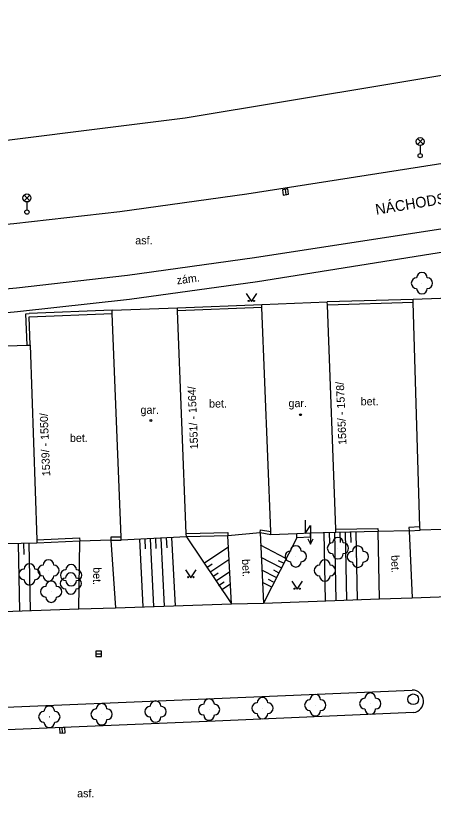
# Model space of a CAD drawing. Extents: x -737812 to -729375, y -1123000 to -1115500.
# Drawn here: x -736353.9 to -736314.8, y -1118235.9 to -1118162.6 of the extents above; entities that cross this region are included whole.
import ezdxf

# ---------------------------------------------------------------- set-up
doc = ezdxf.new("R2010")
doc.units = 0
for name, color, linetype in [('Doplněk polohopisu', 7, 'Continuous'), ('Hranice - ploty_ zdi', 7, 'Continuous'), ('Komunikace', 7, 'Continuous'), ('Názvy ulic_ silnic_ žel_', 7, 'Continuous'), ('Pomocné popisy', 7, 'Continuous'), ('Popisy budov', 7, 'Continuous'), ('Povr_ zn_ inž_ sítí - el_', 7, 'Continuous'), ('Povr_ zn_ inž_ sítí - kan_', 7, 'Continuous'), ('Stavební objekty', 7, 'Continuous'), ('Výškopis', 7, 'Continuous'), ('Zeleň', 7, 'Continuous'), ('Značky druhů budov', 7, 'Continuous'), ('Značky druhů pozemků', 7, 'Continuous'), ('Čísla popisná', 7, 'Continuous')]:
    doc.layers.add(name, color=color, linetype=linetype)

msp = doc.modelspace()

# ---------------------------------------------------------------- linework, layer by layer
at = {"layer": 'Doplněk polohopisu'}
for p, q in [((-736337.88, -1118211.47), (-736333.65, -1118217.76)), ((-736327.53, -1118211.55), (-736330.66, -1118217.68))]:
    msp.add_line(p, q, dxfattribs=at)
msp.add_lwpolyline([(-736252.33, -1118176.2), (-736257.76, -1118176.71), (-736264.01, -1118177.23), (-736273.47, -1118178.36), (-736291.29, -1118181.24), (-736312.07, -1118184.53), (-736331.23, -1118187.58), (-736343.21, -1118189.24), (-736353.71, -1118190.39), (-736362.76, -1118191.28), (-736372.57, -1118192.07), (-736376.53, -1118192.65), (-736378.99, -1118193.28), (-736380.57, -1118193.96), (-736383.02, -1118195.79)], dxfattribs=at)
at = {"layer": 'Hranice - ploty_ zdi'}
for p, q in [((-736317.03, -1118210.9), (-736319.93, -1118210.98)), ((-736344.97, -1118211.79), (-736347.87, -1118211.87)), ((-736330.98, -1118211.11), (-736333.99, -1118211.37))]:
    msp.add_line(p, q, dxfattribs=at)
for points in [[(-736338.72, -1118190.01), (-736330.83, -1118189.7)], [(-736316.66, -1118189.23), (-736324.69, -1118189.46)], [(-736316.65, -1118189.53), (-736324.68, -1118189.76)], [(-736352.91, -1118190.57), (-736352.61, -1118190.56)], [(-736352.81, -1118193.52), (-736352.91, -1118190.57)], [(-736344.83, -1118190.25), (-736352.61, -1118190.56)], [(-736352.6, -1118190.86), (-736344.82, -1118190.55)], [(-736330.82, -1118190), (-736338.71, -1118190.31)], [(-736352.51, -1118193.5), (-736352.6, -1118190.86)], [(-736337.89, -1118211.17), (-736334, -1118211.07)], [(-736334, -1118211.07), (-736333.99, -1118211.37)], [(-736330.98, -1118211.11), (-736330.93, -1118210.82)], [(-736330.93, -1118210.82), (-736329.99, -1118210.98)], [(-736323.88, -1118210.75), (-736319.94, -1118210.68)], [(-736319.93, -1118210.98), (-736323.88, -1118211.05)], [(-736319.94, -1118210.68), (-736319.93, -1118210.98)], [(-736316.01, -1118210.54), (-736317.05, -1118210.6)], [(-736317.05, -1118210.6), (-736317.03, -1118210.9)], [(-736317.03, -1118210.9), (-736316, -1118210.84)], [(-736351.89, -1118211.75), (-736347.88, -1118211.57)], [(-736347.88, -1118211.57), (-736347.87, -1118211.87)], [(-736344.97, -1118211.49), (-736344.97, -1118211.79)], [(-736343.99, -1118211.49), (-736344.97, -1118211.49)], [(-736344.97, -1118211.79), (-736343.98, -1118211.79)], [(-736333.99, -1118211.37), (-736337.88, -1118211.47)], [(-736329.98, -1118211.29), (-736330.98, -1118211.11)], [(-736347.87, -1118211.87), (-736351.88, -1118212.05)]]:
    msp.add_lwpolyline(points, dxfattribs=at)
at = {"layer": 'Komunikace'}
for p, q in [((-736319.8, -1118217.29), (-736316.74, -1118217.18)), ((-736347.95, -1118218.23), (-736344.51, -1118218.12)), ((-736333.65, -1118217.76), (-736330.66, -1118217.68))]:
    msp.add_line(p, q, dxfattribs=at)
for points in [[(-736181.84, -1118165.66), (-736220.45, -1118166.32), (-736231.1, -1118166.52), (-736239.09, -1118166.98), (-736258.03, -1118168.43), (-736265.02, -1118169.04), (-736273.97, -1118170.1), (-736292.72, -1118173.07), (-736312.47, -1118176.29), (-736332.22, -1118179.38), (-736344.11, -1118181.03), (-736354.05, -1118182.16), (-736362.99, -1118182.97), (-736372.98, -1118183.74), (-736382.94, -1118184.33), (-736394.28, -1118184.84)], [(-736312.24, -1118182.36), (-736331.5, -1118185.33), (-736343.39, -1118187), (-736353.8, -1118188.17), (-736362.78, -1118189), (-736372.72, -1118189.87), (-736376.69, -1118190.39), (-736379.61, -1118191.15), (-736381.57, -1118192.01), (-736382.15, -1118192.37)], [(-736330.98, -1118211.11), (-736330.66, -1118217.68), (-736319.8, -1118217.29), (-736319.93, -1118210.98)], [(-736317.03, -1118210.9), (-736316.74, -1118217.18), (-736305.84, -1118216.78), (-736306.04, -1118210.41)], [(-736344.97, -1118211.79), (-736344.51, -1118218.12), (-736333.65, -1118217.76), (-736333.99, -1118211.37)], [(-736358.76, -1118212.26), (-736358.59, -1118218.58), (-736347.95, -1118218.23), (-736347.87, -1118211.87)], [(-736380.4, -1118227.38), (-736378.82, -1118228.45), (-736357.83, -1118227.57), (-736335.29, -1118226.63), (-736316.73, -1118225.83)], [(-736316.6, -1118227.93), (-736335.19, -1118228.73), (-736357.69, -1118229.67), (-736379.56, -1118230.6)]]:
    msp.add_lwpolyline(points, dxfattribs=at)
msp.add_arc((-736316.729, -1118226.884), 1.054, 277.02015, 90.06458, dxfattribs=at)
at = {"layer": 'Povr_ zn_ inž_ sítí - el_'}
for p, q in [((-736316.254, -1118174.698), (-736315.726, -1118174.17)), ((-736315.718, -1118174.695), (-736316.246, -1118174.166)), ((-736315.99, -1118174.81), (-736315.99, -1118175.56)), ((-736353.084, -1118179.988), (-736352.556, -1118179.46)), ((-736352.548, -1118179.985), (-736353.076, -1118179.456)), ((-736352.82, -1118180.1), (-736352.82, -1118180.85))]:
    msp.add_line(p, q, dxfattribs=at)
for points in [[(-736326.77, -1118209.91), (-736326.77, -1118211.16), (-736326.27, -1118210.41), (-736326.27, -1118212.16)], [(-736326.52, -1118211.66), (-736326.27, -1118212.16), (-736326.02, -1118211.66)]]:
    msp.add_lwpolyline(points, dxfattribs=at)
for centre, radius in [((-736315.99, -1118174.435), 0.375), ((-736315.99, -1118175.76), 0.2), ((-736352.82, -1118179.725), 0.375), ((-736352.82, -1118181.05), 0.2)]:
    msp.add_circle(centre, radius, dxfattribs=at)
at = {"layer": 'Povr_ zn_ inž_ sítí - kan_'}
for p, q in [((-736328.639, -1118178.913), (-736328.561, -1118179.407)), ((-736346.35, -1118222.43), (-736345.85, -1118222.43)), ((-736349.5, -1118229.85), (-736349.52, -1118229.35))]:
    msp.add_line(p, q, dxfattribs=at)
for points in [[(-736328.887, -1118178.952), (-736328.809, -1118179.446), (-736328.314, -1118179.369), (-736328.391, -1118178.874)], [(-736346.35, -1118222.681), (-736345.849, -1118222.681), (-736345.849, -1118222.179), (-736346.35, -1118222.179)], [(-736349.249, -1118229.839), (-736349.27, -1118229.339), (-736349.771, -1118229.36), (-736349.75, -1118229.86)]]:
    msp.add_lwpolyline(points, close=True, dxfattribs=at)
msp.add_circle((-736316.64, -1118226.69), 0.5, dxfattribs=at)
at = {"layer": 'Stavební objekty'}
for points in [[(-736310.65, -1118189.02), (-736316.66, -1118189.23)], [(-736330.83, -1118189.7), (-736324.69, -1118189.46)], [(-736329.98, -1118211.29), (-736329.99, -1118210.98), (-736330.82, -1118190), (-736330.83, -1118189.7)], [(-736323.88, -1118211.05), (-736323.88, -1118210.75), (-736324.68, -1118189.76), (-736324.69, -1118189.46)], [(-736316, -1118210.84), (-736316.01, -1118210.54), (-736316.65, -1118189.53), (-736316.66, -1118189.23)], [(-736344.83, -1118190.25), (-736338.72, -1118190.01)], [(-736343.98, -1118211.79), (-736343.99, -1118211.49), (-736344.82, -1118190.55), (-736344.83, -1118190.25)], [(-736337.88, -1118211.47), (-736337.89, -1118211.17), (-736338.71, -1118190.31), (-736338.72, -1118190.01)], [(-736352.81, -1118193.52), (-736352.51, -1118193.5)], [(-736352.51, -1118193.5), (-736351.89, -1118211.75), (-736351.88, -1118212.05)], [(-736358.46, -1118193.71), (-736352.81, -1118193.52)], [(-736323.88, -1118211.05), (-736326.27, -1118211.14), (-736327.54, -1118211.19), (-736329.98, -1118211.29)], [(-736309.89, -1118210.67), (-736316, -1118210.84)], [(-736337.88, -1118211.47), (-736343.98, -1118211.79)], [(-736327.53, -1118211.55), (-736327.54, -1118211.19)], [(-736326.26, -1118211.51), (-736327.53, -1118211.55)], [(-736326.26, -1118211.51), (-736326.27, -1118211.14)], [(-736351.88, -1118212.05), (-736357.82, -1118212.18)]]:
    msp.add_lwpolyline(points, dxfattribs=at)
at = {"layer": 'Výškopis'}
for points in [[(-736324.5, -1118211.08), (-736324.49, -1118212.03)], [(-736324, -1118211.06), (-736323.89, -1118217.44)], [(-736323.5, -1118211.04), (-736323.49, -1118212.01)], [(-736323, -1118211.03), (-736322.89, -1118217.4)], [(-736322.5, -1118211.03), (-736322.49, -1118211.99)], [(-736322, -1118211.02), (-736321.89, -1118217.37)], [(-736342.28, -1118211.7), (-736341.95, -1118218.04)], [(-736341.78, -1118211.68), (-736341.73, -1118212.6)], [(-736341.28, -1118211.65), (-736340.95, -1118218)], [(-736340.78, -1118211.62), (-736340.73, -1118212.55)], [(-736340.28, -1118211.6), (-736339.95, -1118217.97)], [(-736339.78, -1118211.57), (-736339.73, -1118212.5)], [(-736339.28, -1118211.54), (-736338.95, -1118217.94)], [(-736325, -1118211.09), (-736324.89, -1118217.47)], [(-736353.64, -1118212.09), (-736353.5, -1118218.41)], [(-736353.14, -1118212.08), (-736353.11, -1118213.12)], [(-736352.64, -1118212.07), (-736352.5, -1118218.38)], [(-736336.25, -1118213.94), (-736333.95, -1118212.41)], [(-736328.56, -1118213.51), (-736330.93, -1118212.26)], [(-736335.97, -1118214.35), (-736335.46, -1118214.01)], [(-736335.7, -1118214.77), (-736333.91, -1118213.58)], [(-736329.02, -1118214.39), (-736330.87, -1118213.42)], [(-736328.79, -1118213.95), (-736329.25, -1118213.71)], [(-736329.48, -1118215.28), (-736330.82, -1118214.58)], [(-736329.25, -1118214.84), (-736329.71, -1118214.6)], [(-736335.42, -1118215.18), (-736334.91, -1118214.85)], [(-736335.14, -1118215.6), (-736333.86, -1118214.75)], [(-736334.87, -1118216.02), (-736334.36, -1118215.68)], [(-736334.59, -1118216.44), (-736333.82, -1118215.92)], [(-736329.95, -1118216.16), (-736330.76, -1118215.74)], [(-736329.72, -1118215.72), (-736330.18, -1118215.48)]]:
    msp.add_lwpolyline(points, dxfattribs=at)
at = {"layer": 'Zeleň'}
for points in [[(-736338, -1118172.23), (-736280.32, -1118162.64)], [(-736386.42, -1118178.26), (-736338, -1118172.23)]]:
    msp.add_lwpolyline(points, dxfattribs=at)
for centre in [(-736315.82, -1118187.7), (-736323.69, -1118212.54), (-736327.64, -1118213.3), (-736321.82, -1118213.33), (-736350.8, -1118214.62), (-736324.92, -1118214.63), (-736352.58, -1118214.99), (-736348.68, -1118215.07), (-736348.71, -1118215.84), (-736350.55, -1118216.61), (-736320.66, -1118227.1), (-736340.77, -1118227.85), (-736335.76, -1118227.66), (-736330.76, -1118227.52), (-736325.81, -1118227.24), (-736350.72, -1118228.33), (-736345.82, -1118228.1)]:
    msp.add_circle(centre, 0.0005, dxfattribs=at)
for centre, start, end in [((-736315.82, -1118187.2), 360, 179.99999), ((-736316.32, -1118187.7), 89.99999, 269.99999), ((-736315.32, -1118187.7), 270, 89.99999), ((-736315.82, -1118188.2), 179.99999, 359.99999), ((-736323.69, -1118212.04), 360, 179.99999), ((-736327.64, -1118212.8), 360, 179.99999), ((-736324.19, -1118212.54), 89.99999, 269.99999), ((-736323.19, -1118212.54), 270, 89.99999), ((-736321.82, -1118212.83), 360, 179.99999), ((-736328.14, -1118213.3), 89.99999, 269.99999), ((-736327.14, -1118213.3), 270, 89.99999), ((-736323.69, -1118213.04), 179.99999, 359.99999), ((-736322.32, -1118213.33), 89.99999, 269.99999), ((-736321.32, -1118213.33), 270, 89.99999), ((-736352.58, -1118214.49), 360, 179.99999), ((-736350.8, -1118214.12), 360, 179.99999), ((-736327.64, -1118213.8), 179.99999, 359.99999), ((-736324.92, -1118214.13), 360, 179.99999), ((-736321.82, -1118213.83), 179.99999, 359.99999), ((-736353.08, -1118214.99), 89.99999, 269.99999), ((-736352.08, -1118214.99), 270, 89.99999), ((-736351.3, -1118214.62), 89.99999, 269.99999), ((-736350.3, -1118214.62), 270, 89.99999), ((-736349.18, -1118215.07), 89.99999, 269.99999), ((-736348.68, -1118214.57), 360, 179.99999), ((-736348.18, -1118215.07), 270, 89.99999), ((-736325.42, -1118214.63), 89.99999, 269.99999), ((-736324.42, -1118214.63), 270, 89.99999), ((-736350.8, -1118215.12), 179.99999, 359.99999), ((-736349.21, -1118215.84), 89.99999, 269.99999), ((-736348.71, -1118215.34), 360, 179.99999), ((-736348.21, -1118215.84), 270, 89.99999), ((-736324.92, -1118215.13), 179.99999, 359.99999), ((-736352.58, -1118215.49), 179.99999, 359.99999), ((-736351.05, -1118216.61), 89.99999, 269.99999), ((-736350.55, -1118216.11), 360, 179.99999), ((-736350.05, -1118216.61), 270, 89.99999), ((-736348.68, -1118215.57), 179.99999, 359.99999), ((-736348.71, -1118216.34), 179.99999, 359.99999), ((-736350.55, -1118217.11), 179.99999, 359.99999), ((-736325.81, -1118226.74), 360, 179.99999), ((-736320.66, -1118226.6), 360, 179.99999), ((-736345.82, -1118227.6), 360, 179.99999), ((-736340.77, -1118227.35), 360, 179.99999), ((-736336.26, -1118227.66), 89.99999, 269.99999), ((-736335.76, -1118227.16), 360, 179.99999), ((-736335.26, -1118227.66), 270, 89.99999), ((-736331.26, -1118227.52), 89.99999, 269.99999), ((-736330.76, -1118227.02), 360, 179.99999), ((-736330.26, -1118227.52), 270, 89.99999), ((-736326.31, -1118227.24), 89.99999, 269.99999), ((-736325.31, -1118227.24), 270, 89.99999), ((-736321.16, -1118227.1), 89.99999, 269.99999), ((-736320.16, -1118227.1), 270, 89.99999), ((-736351.22, -1118228.33), 89.99999, 269.99999), ((-736350.72, -1118227.83), 360, 179.99999), ((-736350.22, -1118228.33), 270, 89.99999), ((-736346.32, -1118228.1), 89.99999, 269.99999), ((-736345.32, -1118228.1), 270, 89.99999), ((-736341.27, -1118227.85), 89.99999, 269.99999), ((-736340.27, -1118227.85), 270, 89.99999), ((-736325.81, -1118227.74), 179.99999, 359.99999), ((-736320.66, -1118227.6), 179.99999, 359.99999), ((-736345.82, -1118228.6), 179.99999, 359.99999), ((-736340.77, -1118228.35), 179.99999, 359.99999), ((-736335.76, -1118228.16), 179.99999, 359.99999), ((-736330.76, -1118228.02), 179.99999, 359.99999), ((-736350.72, -1118228.83), 179.99999, 359.99999)]:
    msp.add_arc(centre, 0.5, start, end, dxfattribs=at)
at = {"layer": 'Značky druhů budov'}
for centre in [(-736327.199, -1118200.031), (-736341.2, -1118200.58)]:
    msp.add_circle(centre, 0.0875, dxfattribs=at)
at = {"layer": 'Značky druhů pozemků'}
for points in [[(-736332.3, -1118188.67), (-736331.8, -1118189.42), (-736331.3, -1118188.67)], [(-736337.97, -1118214.55), (-736337.47, -1118215.3), (-736336.97, -1118214.55)], [(-736328.02, -1118215.63), (-736327.52, -1118216.38), (-736327.02, -1118215.63)]]:
    msp.add_lwpolyline(points, dxfattribs=at)
for centre in [(-736332.05, -1118189.37), (-736331.55, -1118189.37), (-736337.72, -1118215.25), (-736337.22, -1118215.25), (-736327.77, -1118216.33), (-736327.27, -1118216.33)]:
    msp.add_circle(centre, 0.05, dxfattribs=at)

# ---------------------------------------------------------------- texts
at = {"layer": 'Názvy ulic_ silnic_ žel_'}
msp.add_text('NÁCHODSKÁ', height=1, rotation=9.20128, dxfattribs=at).set_placement((-736320.1, -1118181.3))
at = {"layer": 'Pomocné popisy'}
for s, p in [('asf.', (-736342.67, -1118184.07)), ('bet.', (-736335.76, -1118199.36)), ('bet.', (-736321.56, -1118199.15)), ('bet.', (-736348.79, -1118202.58)), ('asf.', (-736348.12, -1118235.87))]:
    msp.add_text(s, height=0.75, dxfattribs=at).set_placement(p)
for s, rotation, p in [('zám.', 7.88891, (-736338.75, -1118187.83)), ('bet.', 271.18025, (-736318.7, -1118213.19)), ('bet.', 272.78846, (-736332.68, -1118213.57)), ('bet.', 269.27934, (-736346.6, -1118214.31))]:
    msp.add_text(s, height=0.75, rotation=rotation, dxfattribs=at).set_placement(p)
at = {"layer": 'Popisy budov'}
for p in [(-736328.32, -1118199.32), (-736342.18, -1118199.95)]:
    msp.add_text('gar.', height=0.75, dxfattribs=at).set_placement(p)
at = {"layer": 'Čísla popisná'}
for s, p in [('1565/ - 1578/', (-736322.89, -1118202.84)), ('1551/ - 1564/', (-736336.78, -1118203.26)), ('1539/ - 1550/', (-736350.63, -1118205.77))]:
    msp.add_text(s, height=0.75, rotation=92.36083, dxfattribs=at).set_placement(p)

doc.saveas('drawing.dxf')
